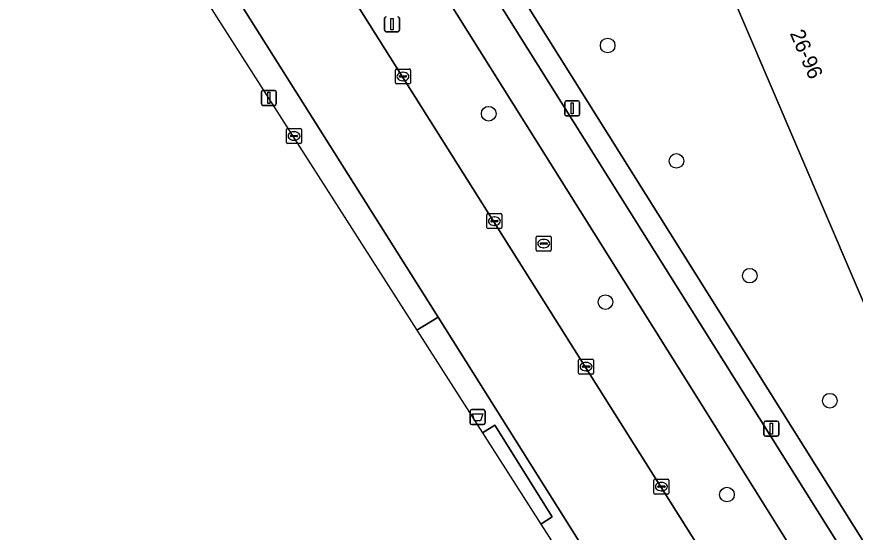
# Model space of a CAD drawing. Extents: x 160077 to 160948, y 386481 to 387498.
# Drawn here: x 160328.2 to 160384.3, y 386878.3 to 386912.8 of the extents above; entities that cross this region are included whole.
import ezdxf

# ---------------------------------------------------------------- set-up
doc = ezdxf.new("R2010")
doc.units = 0
for name, color, linetype in [('IMGEO_Afvalbak', 7, 'Continuous'), ('IMGEO_Berm_groen', 7, 'Continuous'), ('IMGEO_Boom', 7, 'Continuous'), ('IMGEO_Fietspad_gesloten', 7, 'Continuous'), ('IMGEO_Groenvoorziening', 7, 'Continuous'), ('IMGEO_Kolk', 7, 'Continuous'), ('IMGEO_Lichtmast', 7, 'Continuous'), ('IMGEO_Pand', 7, 'Continuous'), ('IMGEO_Pand_nummerreeks', 7, 'Continuous'), ('IMGEO_Rijbaan_regionaal_gesloten', 7, 'Continuous'), ('IMGEO_Rioolput', 7, 'Continuous'), ('IMGEO_Verkeersbordpaal', 7, 'Continuous'), ('IMGEO_Voetpad_open', 7, 'Continuous')]:
    doc.layers.add(name, color=color, linetype=linetype)

msp = doc.modelspace()

# ---------------------------------------------------------------- linework, layer by layer
at = {"layer": 'IMGEO_Afvalbak'}
for p, q in [((160358.553, 386885.632), (160358.553, 386886.432)), ((160358.553, 386886.432), (160358.553, 386885.632)), ((160358.653, 386886.532), (160359.443, 386886.532)), ((160359.443, 386886.532), (160358.653, 386886.532)), ((160359.543, 386886.432), (160359.543, 386885.632)), ((160359.543, 386885.632), (160359.543, 386886.432)), ((160359.443, 386885.532), (160358.653, 386885.532)), ((160358.653, 386885.532), (160359.443, 386885.532))]:
    msp.add_line(p, q, dxfattribs=at)
msp.add_lwpolyline([(160358.696, 386886.246), (160359.4, 386886.246), (160359.251, 386885.776), (160358.845, 386885.776), (160358.696, 386886.246)], dxfattribs=at)
for centre, start, end in [((160358.653, 386886.432), 90, 180), ((160358.653, 386886.432), 90, 180), ((160359.443, 386886.432), 0, 90), ((160359.443, 386886.432), 360, 90), ((160358.653, 386885.632), 180, 270), ((160358.653, 386885.632), 180, 270), ((160359.443, 386885.632), 270, 0), ((160359.443, 386885.632), 270, 0)]:
    msp.add_arc(centre, 0.1, start, end, dxfattribs=at)
at = {"layer": 'IMGEO_Berm_groen'}
for points in [[(160381.755, 386874.497), (160381.719, 386874.568), (160381.199, 386875.409), (160373.722, 386887.333), (160362.991, 386904.447), (160352.34, 386921.431), (160340.92, 386939.644), (160333.952, 386950.749), (160331.8, 386954.187), (160320.577, 386972.116)], [(160314.258, 386953.544), (160335.859, 386921.724), (160354.991, 386891.83), (160356.407, 386892.702), (160348.032, 386905.97), (160331.498, 386932.175), (160314.971, 386958.353)], [(160328.744, 386948.814), (160329.422, 386947.787), (160330.846, 386945.529), (160341.292, 386928.961), (160351.83, 386912.248), (160362.187, 386895.822), (160377.326, 386871.812)]]:
    msp.add_lwpolyline(points, dxfattribs=at)
at = {"layer": 'IMGEO_Boom'}
for centre in [(160367.744, 386910.842), (160359.791, 386906.287), (160372.342, 386903.136), (160377.245, 386895.473), (160367.598, 386893.709), (160382.596, 386887.123), (160375.718, 386880.858)]:
    msp.add_circle(centre, 0.489, dxfattribs=at)
at = {"layer": 'IMGEO_Fietspad_gesloten'}
for points in [[(160298.634, 387007.207), (160300.211, 387004.626), (160309.459, 386989.877), (160320.577, 386972.116), (160331.8, 386954.187), (160333.952, 386950.749), (160340.92, 386939.644), (160352.34, 386921.431), (160362.991, 386904.447), (160373.722, 386887.333), (160381.199, 386875.409), (160381.719, 386874.568), (160381.755, 386874.497), (160383.65, 386871.599), (160379.535, 386869.036)], [(160384.718, 386875.882), (160383.32, 386877.321), (160343.718, 386940.41), (160343.653, 386940.514), (160340.267, 386945.91), (160336.414, 386952.059), (160311.846, 386991.299)]]:
    msp.add_lwpolyline(points, dxfattribs=at)
at = {"layer": 'IMGEO_Groenvoorziening'}
for points in [[(160382.328, 386950.748), (160381.9, 386950.487), (160380.291, 386953.014), (160380.863, 386953.4), (160375.091, 386962.445), (160371.041, 386959.892), (160349.319, 386946.138), (160344.231, 386942.938), (160344.15, 386942.871), (160344.012, 386942.759), (160385.024, 386877.426)], [(160387.832, 386876.495), (160402.136, 386879.409), (160401.949, 386880.328), (160396.287, 386879.166), (160394.179, 386884.089), (160389.777, 386882.204), (160367.51, 386934.196), (160372.585, 386936.369), (160370.414, 386941.438), (160375.213, 386943.493), (160374.906, 386944.211), (160376.91, 386945.068), (160376.8, 386945.325), (160377.168, 386945.482), (160383.799, 386948.34), (160382.328, 386950.748)]]:
    msp.add_lwpolyline(points, dxfattribs=at)
at = {"layer": 'IMGEO_Kolk'}
for p, q in [((160353.556, 386908.347), (160353.556, 386909.199)), ((160353.631, 386909.273), (160354.483, 386909.273)), ((160353.815, 386908.767), (160353.815, 386908.779)), ((160353.858, 386908.816), (160354.256, 386908.816)), ((160354.044, 386909.053), (160354.069, 386909.053)), ((160354.299, 386908.779), (160354.299, 386908.767)), ((160354.557, 386909.199), (160354.557, 386908.347)), ((160354.483, 386908.273), (160353.631, 386908.273)), ((160354.253, 386908.73), (160353.855, 386908.73)), ((160354.067, 386908.493), (160354.042, 386908.493)), ((160346.273, 386904.373), (160346.273, 386905.225)), ((160346.348, 386905.299), (160347.2, 386905.299)), ((160346.575, 386904.842), (160346.973, 386904.842)), ((160346.761, 386905.079), (160346.786, 386905.079)), ((160347.274, 386905.225), (160347.274, 386904.373)), ((160347.2, 386904.299), (160346.348, 386904.299)), ((160346.532, 386904.793), (160346.532, 386904.805)), ((160346.97, 386904.756), (160346.572, 386904.756)), ((160346.784, 386904.519), (160346.759, 386904.519)), ((160347.016, 386904.805), (160347.016, 386904.793)), ((160359.672, 386898.688), (160359.672, 386899.54)), ((160359.747, 386899.614), (160360.599, 386899.614)), ((160360.16, 386899.394), (160360.185, 386899.394)), ((160360.673, 386899.54), (160360.673, 386898.688)), ((160359.931, 386899.108), (160359.931, 386899.12)), ((160360.369, 386899.071), (160359.971, 386899.071)), ((160359.974, 386899.157), (160360.372, 386899.157)), ((160360.183, 386898.834), (160360.158, 386898.834)), ((160360.415, 386899.12), (160360.415, 386899.108)), ((160360.599, 386898.614), (160359.747, 386898.614)), ((160365.798, 386888.974), (160365.798, 386889.826)), ((160365.873, 386889.9), (160366.725, 386889.9)), ((160366.799, 386889.826), (160366.799, 386888.974)), ((160366.057, 386889.394), (160366.057, 386889.406)), ((160366.495, 386889.357), (160366.097, 386889.357)), ((160366.1, 386889.443), (160366.498, 386889.443)), ((160366.286, 386889.68), (160366.311, 386889.68)), ((160366.541, 386889.406), (160366.541, 386889.394)), ((160366.725, 386888.9), (160365.873, 386888.9)), ((160366.309, 386889.12), (160366.284, 386889.12)), ((160370.912, 386881.887), (160371.764, 386881.887)), ((160370.837, 386880.961), (160370.837, 386881.813)), ((160371.096, 386881.381), (160371.096, 386881.393)), ((160371.534, 386881.344), (160371.136, 386881.344)), ((160371.139, 386881.43), (160371.537, 386881.43)), ((160371.325, 386881.667), (160371.35, 386881.667)), ((160371.58, 386881.393), (160371.58, 386881.381)), ((160371.838, 386881.813), (160371.838, 386880.961)), ((160371.764, 386880.887), (160370.912, 386880.887)), ((160371.348, 386881.107), (160371.323, 386881.107))]:
    msp.add_line(p, q, dxfattribs=at)
for points in [[(160353.556, 386908.347), (160353.556, 386909.199)], [(160353.631, 386909.273), (160354.483, 386909.273)], [(160354.557, 386909.199), (160354.557, 386908.347)], [(160354.483, 386908.273), (160353.631, 386908.273)], [(160346.273, 386904.373), (160346.273, 386905.225)], [(160346.348, 386905.299), (160347.2, 386905.299)], [(160347.274, 386905.225), (160347.274, 386904.373)], [(160347.2, 386904.299), (160346.348, 386904.299)], [(160359.672, 386898.688), (160359.672, 386899.54)], [(160359.747, 386899.614), (160360.599, 386899.614)], [(160360.673, 386899.54), (160360.673, 386898.688)], [(160360.599, 386898.614), (160359.747, 386898.614)], [(160365.798, 386888.974), (160365.798, 386889.826)], [(160365.873, 386889.9), (160366.725, 386889.9)], [(160366.799, 386889.826), (160366.799, 386888.974)], [(160366.725, 386888.9), (160365.873, 386888.9)], [(160370.912, 386881.887), (160371.764, 386881.887)], [(160370.837, 386880.961), (160370.837, 386881.813)], [(160371.838, 386881.813), (160371.838, 386880.961)], [(160371.764, 386880.887), (160370.912, 386880.887)]]:
    msp.add_lwpolyline(points, dxfattribs=at)
for centre, radius, start, end in [((160353.633, 386909.197), 0.0765, 91.552, 178.448), ((160353.633, 386909.197), 0.0765, 91.552, 178.448), ((160353.855, 386908.776), 0.0403, 85.8775, 175.7526), ((160353.852, 386908.766), 0.0366, 178.938, 274.7102), ((160354.256, 386908.773), 0.043, 264.8664, 352.4533), ((160354.26, 386908.778), 0.0386, 1.7309, 96.639), ((160354.481, 386909.197), 0.0765, 1.552, 88.448), ((160354.481, 386909.197), 0.0765, 1.552, 88.448), ((160353.633, 386908.349), 0.0765, 181.552, 268.448), ((160353.633, 386908.349), 0.0765, 181.552, 268.448), ((160354.481, 386908.349), 0.0765, 271.552, 358.448), ((160354.481, 386908.349), 0.0765, 271.552, 358.448), ((160346.35, 386905.223), 0.0765, 91.552, 178.448), ((160346.35, 386905.223), 0.0765, 91.552, 178.448), ((160346.572, 386904.802), 0.0403, 85.8775, 175.7526), ((160346.977, 386904.804), 0.0386, 1.7309, 96.639), ((160347.198, 386905.223), 0.0765, 1.552, 88.448), ((160347.198, 386905.223), 0.0765, 1.552, 88.448), ((160346.35, 386904.375), 0.0765, 181.552, 268.448), ((160346.35, 386904.375), 0.0765, 181.552, 268.448), ((160346.569, 386904.792), 0.0366, 178.938, 274.7102), ((160346.973, 386904.799), 0.043, 264.8664, 352.4533), ((160347.198, 386904.375), 0.0765, 271.552, 358.448), ((160347.198, 386904.375), 0.0765, 271.552, 358.448), ((160359.749, 386899.538), 0.0765, 91.552, 178.448), ((160359.749, 386899.538), 0.0765, 91.552, 178.448), ((160360.597, 386899.538), 0.0765, 1.552, 88.448), ((160360.597, 386899.538), 0.0765, 1.552, 88.448), ((160359.749, 386898.69), 0.0765, 181.552, 268.448), ((160359.749, 386898.69), 0.0765, 181.552, 268.448), ((160359.971, 386899.117), 0.0403, 85.8775, 175.7526), ((160359.968, 386899.107), 0.0366, 178.938, 274.7102), ((160360.372, 386899.114), 0.043, 264.8664, 352.4533), ((160360.376, 386899.119), 0.0386, 1.7309, 96.639), ((160360.597, 386898.69), 0.0765, 271.552, 358.448), ((160360.597, 386898.69), 0.0765, 271.552, 358.448), ((160365.875, 386889.824), 0.0765, 91.552, 178.448), ((160365.875, 386889.824), 0.0765, 91.552, 178.448), ((160366.723, 386889.824), 0.0765, 1.552, 88.448), ((160366.723, 386889.824), 0.0765, 1.552, 88.448), ((160366.097, 386889.403), 0.0403, 85.8775, 175.7526), ((160366.094, 386889.393), 0.0366, 178.938, 274.7102), ((160366.498, 386889.4), 0.043, 264.8664, 352.4533), ((160366.502, 386889.405), 0.0386, 1.7309, 96.639), ((160365.875, 386888.976), 0.0765, 181.552, 268.448), ((160365.875, 386888.976), 0.0765, 181.552, 268.448), ((160366.723, 386888.976), 0.0765, 271.552, 358.448), ((160366.723, 386888.976), 0.0765, 271.552, 358.448), ((160370.914, 386881.811), 0.0765, 91.552, 178.448), ((160370.914, 386881.811), 0.0765, 91.552, 178.448), ((160371.762, 386881.811), 0.0765, 1.552, 88.448), ((160371.762, 386881.811), 0.0765, 1.552, 88.448), ((160371.136, 386881.39), 0.0403, 85.8775, 175.7526), ((160371.133, 386881.38), 0.0366, 178.938, 274.7102), ((160371.537, 386881.387), 0.043, 264.8664, 352.4533), ((160371.541, 386881.392), 0.0386, 1.7309, 96.639), ((160370.914, 386880.963), 0.0765, 181.552, 268.448), ((160370.914, 386880.963), 0.0765, 181.552, 268.448), ((160371.762, 386880.963), 0.0765, 271.552, 358.448), ((160371.762, 386880.963), 0.0765, 271.552, 358.448)]:
    msp.add_arc(centre, radius, start, end, dxfattribs=at)
for centre, major_axis, ratio, start_param, end_param in [((160354.043, 386908.773), (-0.387, 0.002), 0.722429, 4.712389, 7.853982), ((160354.068, 386908.773), (-0.39, 0.002), 0.717154, 1.570796, 4.712389), ((160346.76, 386904.799), (-0.387, 0.002), 0.722429, 4.712389, 7.853982), ((160346.785, 386904.799), (-0.39, 0.002), 0.717154, 1.570796, 4.712389), ((160360.159, 386899.114), (-0.387, 0.002), 0.722429, 4.712389, 7.853982), ((160360.184, 386899.114), (-0.39, 0.002), 0.717154, 1.570796, 4.712389), ((160366.285, 386889.4), (-0.387, 0.002), 0.722429, 4.712389, 7.853982), ((160366.31, 386889.4), (-0.39, 0.002), 0.717154, 1.570796, 4.712389), ((160371.324, 386881.387), (-0.387, 0.002), 0.722429, 4.712389, 7.853982), ((160371.349, 386881.387), (-0.39, 0.002), 0.717154, 1.570796, 4.712389)]:
    msp.add_ellipse(centre, major_axis=major_axis, ratio=ratio, start_param=start_param, end_param=end_param, dxfattribs=at)
at = {"layer": 'IMGEO_Lichtmast'}
for p, q in [((160344.596, 386906.947), (160344.596, 386907.747)), ((160344.596, 386907.747), (160344.596, 386906.947)), ((160344.696, 386907.847), (160345.486, 386907.847)), ((160345.486, 386907.847), (160344.696, 386907.847)), ((160345.586, 386907.747), (160345.586, 386906.947)), ((160345.586, 386906.947), (160345.586, 386907.747)), ((160364.975, 386907.146), (160365.765, 386907.146)), ((160365.765, 386907.146), (160364.975, 386907.146)), ((160345.486, 386906.847), (160344.696, 386906.847)), ((160344.696, 386906.847), (160345.486, 386906.847)), ((160364.875, 386906.246), (160364.875, 386907.046)), ((160364.875, 386907.046), (160364.875, 386906.246)), ((160365.865, 386907.046), (160365.865, 386906.246)), ((160365.865, 386906.246), (160365.865, 386907.046)), ((160365.765, 386906.146), (160364.975, 386906.146)), ((160364.975, 386906.146), (160365.765, 386906.146)), ((160378.19, 386884.856), (160378.19, 386885.656)), ((160378.19, 386885.656), (160378.19, 386884.856)), ((160378.29, 386885.756), (160379.08, 386885.756)), ((160379.08, 386885.756), (160378.29, 386885.756)), ((160379.18, 386885.656), (160379.18, 386884.856)), ((160379.18, 386884.856), (160379.18, 386885.656)), ((160379.08, 386884.756), (160378.29, 386884.756)), ((160378.29, 386884.756), (160379.08, 386884.756))]:
    msp.add_line(p, q, dxfattribs=at)
for points in [[(160345.016, 386907.722), (160345.166, 386907.722), (160345.166, 386906.972), (160345.016, 386906.972), (160345.016, 386907.722)], [(160365.295, 386907.021), (160365.445, 386907.021), (160365.445, 386906.271), (160365.295, 386906.271), (160365.295, 386907.021)], [(160378.61, 386885.631), (160378.76, 386885.631), (160378.76, 386884.881), (160378.61, 386884.881), (160378.61, 386885.631)]]:
    msp.add_lwpolyline(points, dxfattribs=at)
for centre, start, end in [((160344.696, 386907.747), 90, 180), ((160344.696, 386907.747), 90, 180), ((160345.486, 386907.747), 0, 90), ((160345.486, 386907.747), 360, 90), ((160364.975, 386907.046), 90, 180), ((160364.975, 386907.046), 90, 180), ((160365.765, 386907.046), 0, 90), ((160365.765, 386907.046), 360, 90), ((160344.696, 386906.947), 180, 270), ((160344.696, 386906.947), 180, 270), ((160345.486, 386906.947), 270, 0), ((160345.486, 386906.947), 270, 0), ((160364.975, 386906.246), 180, 270), ((160364.975, 386906.246), 180, 270), ((160365.765, 386906.246), 270, 0), ((160365.765, 386906.246), 270, 0), ((160378.29, 386885.656), 90, 180), ((160378.29, 386885.656), 90, 180), ((160379.08, 386885.656), 0, 90), ((160379.08, 386885.656), 360, 90), ((160378.29, 386884.856), 180, 270), ((160378.29, 386884.856), 180, 270), ((160379.08, 386884.856), 270, 0), ((160379.08, 386884.856), 270, 0)]:
    msp.add_arc(centre, 0.1, start, end, dxfattribs=at)
at = {"layer": 'IMGEO_Pand'}
msp.add_lwpolyline([(160396.703, 386885.17), (160398.079, 386881.957), (160401.233, 386883.307), (160399.716, 386886.848), (160398.538, 386886.344), (160376.545, 386937.697), (160377.683, 386938.184), (160379.502, 386938.998), (160379.667, 386938.611), (160380.034, 386938.768), (160379.763, 386939.403), (160379.506, 386939.294), (160378.482, 386941.694), (160378.738, 386941.803), (160377.168, 386945.482), (160376.8, 386945.325), (160376.91, 386945.068), (160374.906, 386944.211), (160375.213, 386943.493), (160370.414, 386941.438), (160372.585, 386936.369), (160367.51, 386934.196), (160389.777, 386882.204), (160394.179, 386884.089)], close=True, dxfattribs=at)
at = {"layer": 'IMGEO_Rijbaan_regionaal_gesloten'}
for points in [[(160314.971, 386958.353), (160331.498, 386932.175), (160348.032, 386905.97), (160356.407, 386892.702), (160372.036, 386867.877), (160377.483, 386871.659)], [(160377.326, 386871.812), (160362.187, 386895.822), (160351.83, 386912.248), (160341.292, 386928.961), (160330.846, 386945.529), (160329.422, 386947.787), (160328.744, 386948.814)]]:
    msp.add_lwpolyline(points, dxfattribs=at)
at = {"layer": 'IMGEO_Rioolput'}
for p, q in [((160363.045, 386898.119), (160363.897, 386898.119)), ((160362.97, 386897.193), (160362.97, 386898.045)), ((160363.229, 386897.613), (160363.229, 386897.625)), ((160363.667, 386897.576), (160363.269, 386897.576)), ((160363.272, 386897.662), (160363.67, 386897.662)), ((160363.458, 386897.899), (160363.483, 386897.899)), ((160363.713, 386897.625), (160363.713, 386897.613)), ((160363.971, 386898.045), (160363.971, 386897.193)), ((160363.897, 386897.119), (160363.045, 386897.119)), ((160363.481, 386897.339), (160363.456, 386897.339))]:
    msp.add_line(p, q, dxfattribs=at)
for points in [[(160363.045, 386898.119), (160363.897, 386898.119)], [(160362.97, 386897.193), (160362.97, 386898.045)], [(160363.971, 386898.045), (160363.971, 386897.193)], [(160363.897, 386897.119), (160363.045, 386897.119)]]:
    msp.add_lwpolyline(points, dxfattribs=at)
for centre, radius, start, end in [((160363.047, 386898.043), 0.0765, 91.552, 178.448), ((160363.047, 386898.043), 0.0765, 91.552, 178.448), ((160363.895, 386898.043), 0.0765, 1.552, 88.448), ((160363.895, 386898.043), 0.0765, 1.552, 88.448), ((160363.269, 386897.622), 0.0403, 85.8775, 175.7526), ((160363.266, 386897.612), 0.0366, 178.938, 274.7102), ((160363.67, 386897.619), 0.043, 264.8664, 352.4533), ((160363.674, 386897.624), 0.0386, 1.7309, 96.639), ((160363.047, 386897.195), 0.0765, 181.552, 268.448), ((160363.047, 386897.195), 0.0765, 181.552, 268.448), ((160363.895, 386897.195), 0.0765, 271.552, 358.448), ((160363.895, 386897.195), 0.0765, 271.552, 358.448)]:
    msp.add_arc(centre, radius, start, end, dxfattribs=at)
for centre, major_axis, ratio, start_param, end_param in [((160363.457, 386897.619), (-0.387, 0.002), 0.722429, 4.712389, 7.853982), ((160363.482, 386897.619), (-0.39, 0.002), 0.717154, 1.570796, 4.712389)]:
    msp.add_ellipse(centre, major_axis=major_axis, ratio=ratio, start_param=start_param, end_param=end_param, dxfattribs=at)
at = {"layer": 'IMGEO_Verkeersbordpaal'}
for p, q in [((160352.831, 386911.86), (160352.831, 386912.66)), ((160352.831, 386912.66), (160352.831, 386911.86)), ((160353.821, 386912.66), (160353.821, 386911.86)), ((160353.821, 386911.86), (160353.821, 386912.66)), ((160353.721, 386911.76), (160352.931, 386911.76)), ((160352.931, 386911.76), (160353.721, 386911.76))]:
    msp.add_line(p, q, dxfattribs=at)
msp.add_lwpolyline([(160353.251, 386912.635), (160353.401, 386912.635), (160353.401, 386911.885), (160353.251, 386911.885), (160353.251, 386912.635)], dxfattribs=at)
for centre, start, end in [((160352.931, 386912.66), 90, 180), ((160352.931, 386912.66), 90, 180), ((160353.721, 386912.66), 0, 90), ((160353.721, 386912.66), 360, 90), ((160352.931, 386911.86), 180, 270), ((160352.931, 386911.86), 180, 270), ((160353.721, 386911.86), 270, 0), ((160353.721, 386911.86), 270, 0)]:
    msp.add_arc(centre, 0.1, start, end, dxfattribs=at)
at = {"layer": 'IMGEO_Voetpad_open'}
msp.add_lwpolyline([(160343.653, 386940.514), (160343.718, 386940.41), (160383.32, 386877.321), (160385.024, 386877.426), (160344.012, 386942.759)], dxfattribs=at)
for points in [[(160363.273, 386878.888), (160370.82, 386867.096), (160372.036, 386867.877), (160356.407, 386892.702), (160354.991, 386891.83), (160359.377, 386884.976), (160360.189, 386885.488), (160364.041, 386879.372)], [(160359.377, 386884.976), (160363.273, 386878.888), (160364.041, 386879.372), (160360.189, 386885.488)]]:
    msp.add_lwpolyline(points, close=True, dxfattribs=at)

# ---------------------------------------------------------------- texts
at = {"layer": 'IMGEO_Pand_nummerreeks'}
msp.add_text('26-96', height=1, rotation=293.1844, dxfattribs=at).set_placement((160379.906, 386911.653))

doc.saveas('drawing.dxf')
